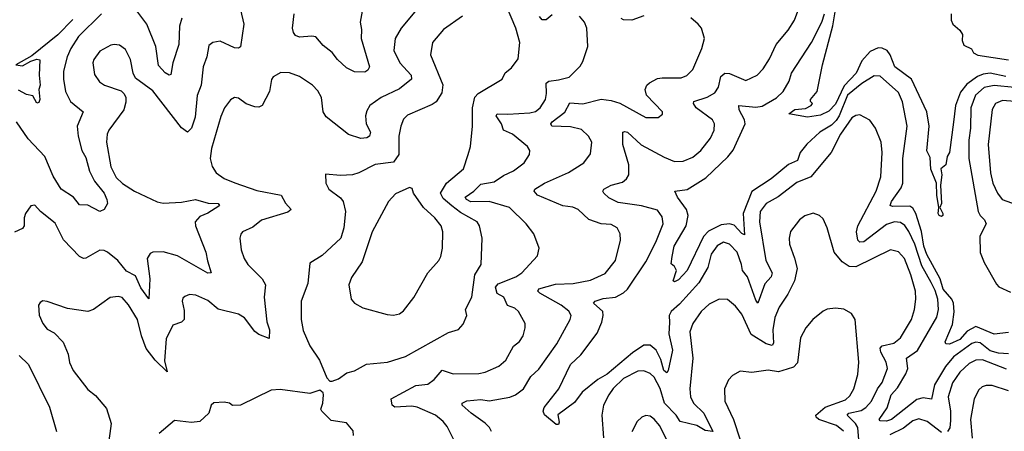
# Model space of a CAD drawing. Extents: x 1954678 to 2060275, y 904822 to 1016299.
# Tile 383 of 467: x 2019661 to 2024494, y 1010716 to 1012737. Entities that reach past the tile are written whole.
import ezdxf

# ---------------------------------------------------------------- set-up
doc = ezdxf.new("R2010")
doc.units = 0

msp = doc.modelspace()

# ---------------------------------------------------------------- linework, layer by layer
at = {"layer": '0CON20XD'}
for points in [[(2020744.4, 1012785), (2020761.5, 1012715), (2020745, 1012604.3), (2020735, 1012597.8), (2020715, 1012598.2), (2020645, 1012631.6), (2020608.8, 1012625), (2020589.4, 1012610.6), (2020578.8, 1012555), (2020561.2, 1012505), (2020551.3, 1012415), (2020532.6, 1012365), (2020521.7, 1012258.3), (2020505, 1012204.3), (2020485, 1012185.6), (2020455, 1012205.5), (2020315, 1012387.8), (2020230, 1012450), (2020217.5, 1012475), (2020205, 1012541.2), (2020180.2, 1012590.2), (2020151.3, 1012611.3), (2020125, 1012615.6), (2020108.3, 1012611.7), (2020055, 1012582.9), (2020025, 1012542), (2020019.5, 1012525), (2020027.6, 1012467.6), (2020052.4, 1012432.4), (2020076.7, 1012415), (2020158.2, 1012388.2), (2020173.6, 1012373.6), (2020181.1, 1012355), (2020182.1, 1012332.1), (2020171.8, 1012295), (2020098.9, 1012195), (2020090.9, 1012175), (2020086.9, 1012135), (2020108.4, 1012015), (2020135, 1011962.2), (2020165, 1011932.5), (2020225, 1011894.7), (2020335, 1011842.5), (2020365, 1011837.1), (2020455, 1011841.8), (2020524.6, 1011854.6), (2020586.6, 1011836.6), (2020635, 1011834), (2020642.5, 1011825), (2020638.6, 1011821.4), (2020585, 1011787.1), (2020545, 1011771.2), (2020522.1, 1011745), (2020523.1, 1011725), (2020573.9, 1011595), (2020583.4, 1011553.4), (2020600, 1011495), (2020585, 1011492.9), (2020435, 1011577.9), (2020365, 1011598), (2020315, 1011595.4), (2020300.8, 1011589.2), (2020286.5, 1011565), (2020300.5, 1011465), (2020295, 1011366.2), (2020255, 1011420), (2020229, 1011479), (2020185, 1011502.2), (2020142, 1011555), (2020092.2, 1011595), (2020075, 1011604.6), (2020055, 1011605.4), (2019985, 1011567.1), (2019974.4, 1011564.4), (2019955, 1011574.2), (2019876.2, 1011656.2), (2019835, 1011737.5), (2019763.8, 1011795), (2019735, 1011826.7), (2019715, 1011822.5), (2019688.8, 1011785), (2019682.5, 1011765), (2019682.5, 1011725), (2019675, 1011711.2), (2019635, 1011694.2)], [(2021641.4, 1012825), (2021534.1, 1012695.9), (2021503.8, 1012645), (2021498.2, 1012585), (2021526.2, 1012525), (2021583.3, 1012465), (2021583.5, 1012445), (2021525, 1012397.5), (2021435, 1012355.4), (2021380.4, 1012315), (2021365, 1012290), (2021358.4, 1012265), (2021361.8, 1012225), (2021382.9, 1012185), (2021378, 1012165), (2021365, 1012157.5), (2021335, 1012154.4), (2021275, 1012172.9), (2021165, 1012260.8), (2021151.1, 1012285), (2021141.9, 1012355), (2021125, 1012388), (2021098, 1012415), (2021035, 1012458.6), (2020985, 1012476.9), (2020942.9, 1012477.1), (2020905, 1012456.7), (2020897.3, 1012442.7), (2020887.1, 1012385), (2020851.2, 1012315), (2020835, 1012308.1), (2020815, 1012309.1), (2020773.3, 1012323.3), (2020735, 1012352.2), (2020715, 1012355.6), (2020695, 1012342.9), (2020666.7, 1012305), (2020648.7, 1012261.3), (2020602.9, 1012105), (2020595.7, 1012055.7), (2020605.6, 1012015.6), (2020625, 1011985.8), (2020665, 1011956.9), (2020716.5, 1011936.5), (2020825, 1011899.3), (2020943.8, 1011875), (2020966, 1011836), (2020993.8, 1011805), (2020977.4, 1011792.6), (2020847.8, 1011752.2), (2020805, 1011717.9), (2020755, 1011695.7), (2020745.7, 1011684.3), (2020741.4, 1011665), (2020747.4, 1011607.4), (2020763.5, 1011565), (2020780.6, 1011535), (2020850.6, 1011465), (2020868.1, 1011435), (2020860.9, 1011375), (2020873.3, 1011253.3), (2020886.9, 1011215), (2020885, 1011171.2), (2020835, 1011190.8), (2020815, 1011205.9), (2020764, 1011274), (2020735, 1011291.6), (2020635, 1011315.3), (2020585, 1011358.5), (2020525, 1011384.4), (2020495, 1011388.6), (2020471.4, 1011378.6), (2020460.9, 1011369.1), (2020458.6, 1011355), (2020468.8, 1011308.8), (2020468.9, 1011265), (2020455, 1011252.2), (2020412.4, 1011237.6), (2020380.1, 1011169.9), (2020372.1, 1011062.1), (2020385, 1011007.5), (2020326.5, 1011065), (2020282.1, 1011122.1), (2020258.6, 1011185), (2020239.2, 1011265), (2020195, 1011337.1), (2020163.6, 1011373.6), (2020145, 1011378.6), (2020105, 1011373.3), (2020023.8, 1011315), (2019995, 1011304.2), (2019895, 1011318.8), (2019795, 1011354.2), (2019775, 1011356), (2019761.1, 1011348.9), (2019753.8, 1011336.2), (2019755.9, 1011285.9), (2019774.8, 1011244.8), (2019795, 1011217.5), (2019829.6, 1011199.6), (2019874.5, 1011154.5), (2019899.5, 1011095), (2019905, 1011053.8), (2019922.9, 1011015), (2019995, 1010921.1), (2020032.3, 1010892.3), (2020087.8, 1010827.8), (2020109.5, 1010755), (2020094.5, 1010645)], [(2020456.1, 1012745), (2020444.7, 1012705), (2020442.2, 1012615), (2020412.5, 1012525), (2020402.2, 1012467.8), (2020395, 1012464.4), (2020375, 1012475.4), (2020342, 1012512), (2020328.5, 1012605), (2020285, 1012714.4), (2020216.6, 1012806.6)], [(2021350.8, 1012825), (2021332.7, 1012725), (2021338.8, 1012688.8), (2021336.8, 1012645), (2021377.3, 1012505), (2021370.5, 1012489.5), (2021355, 1012479.6), (2021305, 1012480.6), (2021265, 1012500.6), (2021221.6, 1012541.6), (2021195, 1012576.2), (2021149.8, 1012609.8), (2021115, 1012652.5), (2021095, 1012656.6), (2021035, 1012651.8), (2021015, 1012658.8), (2021004.4, 1012674.4), (2021000.5, 1012695), (2021008.1, 1012765)], [(2021195, 1010962.5), (2021226.1, 1010973.9), (2021266.4, 1011003.6), (2021305, 1011013.3), (2021363.7, 1011046.3), (2021465.7, 1011055.7), (2021555, 1011083.6), (2021765, 1011200.8), (2021815, 1011215.8), (2021838.3, 1011241.7), (2021855.5, 1011285), (2021850, 1011315), (2021880.4, 1011375), (2021895.4, 1011485), (2021925.6, 1011535), (2021931.8, 1011665), (2021918.4, 1011725), (2021906.2, 1011745), (2021825, 1011790.6), (2021782.5, 1011822.5), (2021739.2, 1011859.2), (2021726.7, 1011885), (2021756.1, 1011933.9), (2021840, 1012005), (2021862.9, 1012075), (2021873.1, 1012115), (2021883.5, 1012215), (2021883.5, 1012305), (2021895, 1012357.1), (2021910.6, 1012375), (2022030, 1012445), (2022043.2, 1012476.8), (2022075, 1012500), (2022107.1, 1012545), (2022116.7, 1012625), (2022096.2, 1012695), (2022045.5, 1012815)], [(2024185, 1011771.1), (2024174.3, 1011775), (2024170, 1011785), (2024172.5, 1011815), (2024162.4, 1011875), (2024160.5, 1011935), (2024133.8, 1012003.8), (2024130.5, 1012060.5), (2024113.9, 1012093.9), (2024125.5, 1012215), (2024114.1, 1012284.1), (2024038.9, 1012445), (2023957.4, 1012505), (2023933.3, 1012565), (2023918.3, 1012585), (2023895, 1012597.2), (2023875, 1012599.6), (2023835, 1012580.8), (2023794.7, 1012535.3), (2023767.1, 1012475), (2023708.3, 1012411.7), (2023665, 1012321.8), (2023632.3, 1012287.7), (2023591.2, 1012268.8), (2023527.8, 1012257.8), (2023436.7, 1012275), (2023465, 1012296.1), (2023518.3, 1012301.7), (2023546.7, 1012315), (2023553.3, 1012325), (2023543.3, 1012335), (2023542.5, 1012345), (2023575.7, 1012385), (2023602, 1012515), (2023652.4, 1012707.6), (2023667.7, 1012795)], [(2019921.7, 1012738.3), (2019847.7, 1012662.3), (2019720.9, 1012559.1), (2019642.5, 1012515), (2019675, 1012510), (2019715, 1012533.8), (2019745, 1012542.5), (2019760, 1012540), (2019756.9, 1012465), (2019762.1, 1012415), (2019754.2, 1012395), (2019760.4, 1012345), (2019755, 1012330), (2019745, 1012327.5), (2019725, 1012364), (2019695, 1012370.6), (2019655, 1012390.4)], [(2020062.7, 1012765), (2019950.2, 1012655), (2019912, 1012595), (2019894.6, 1012554.6), (2019875.8, 1012485), (2019875.3, 1012445), (2019885.3, 1012385), (2019910.4, 1012335), (2019971.9, 1012285), (2019943.6, 1012215), (2019948.5, 1012165), (2019965.5, 1012095), (2019985, 1012060), (2020003.1, 1011993.1), (2020028.4, 1011945), (2020075.8, 1011885), (2020088, 1011855), (2020091.1, 1011835), (2020075, 1011805.3), (2020055, 1011794.7), (2019995, 1011825.8), (2019955, 1011828.1), (2019925.6, 1011865), (2019864.8, 1011904.8), (2019825, 1011968.2), (2019785, 1012064.6), (2019702.3, 1012152.3), (2019645, 1012236.2)], [(2021835, 1012753.8), (2021740.5, 1012689.5), (2021687.1, 1012625), (2021677.5, 1012565), (2021737.7, 1012417.7), (2021732.4, 1012377.6), (2021705, 1012334.4), (2021685, 1012320.4), (2021565, 1012268.5), (2021545, 1012248.6), (2021531.2, 1012215), (2021521.2, 1012165), (2021522, 1012075), (2021495, 1012036.9), (2021405, 1012025.9), (2021325, 1011984.6), (2021295, 1011975.5), (2021235, 1011971.4), (2021161.7, 1011978.3), (2021164, 1011935), (2021178, 1011905), (2021235, 1011862.5), (2021248.1, 1011845), (2021260, 1011795), (2021252, 1011715), (2021237.8, 1011665), (2021145, 1011578.9), (2021085, 1011542.5), (2021075, 1011442.5), (2021042.7, 1011355), (2021041.8, 1011265), (2021051.6, 1011211.6), (2021085.4, 1011135.4), (2021132.5, 1011065), (2021169.3, 1010979.3), (2021183, 1010963), (2021195, 1010962.5)], [(2021791.8, 1010675), (2021759.8, 1010739.8), (2021738.9, 1010765), (2021702.2, 1010795), (2021611.4, 1010835), (2021585, 1010840), (2021502.2, 1010835), (2021489.7, 1010845), (2021484.4, 1010875), (2021605, 1010940.8), (2021665, 1010946.9), (2021695, 1010970.4), (2021735, 1011016.9), (2021787.9, 1010997.9), (2021915, 1010999.6), (2021945, 1011006.5), (2022013.6, 1011036.4), (2022048, 1011065), (2022085.6, 1011135), (2022115, 1011157.5), (2022132.5, 1011185), (2022142.5, 1011225), (2022141.4, 1011245), (2022109.4, 1011305), (2022090.8, 1011320.8), (2022055, 1011333.5), (2022036.8, 1011375), (2022005, 1011392), (2021996.6, 1011423.4), (2022010.3, 1011439.7), (2022095.7, 1011474.3), (2022125, 1011494.4), (2022203, 1011577), (2022210.8, 1011615), (2022184.2, 1011685), (2022147.5, 1011735), (2022065.7, 1011815), (2021965, 1011845.2), (2021875, 1011843), (2021854, 1011855), (2021848.2, 1011865), (2021890.8, 1011895), (2021925, 1011929.3), (2021989.6, 1011940.4), (2022035, 1011972.1), (2022085, 1011994.6), (2022136.5, 1012035), (2022163.1, 1012075), (2022165.7, 1012095), (2022154.3, 1012115), (2022079.5, 1012175), (2022035.3, 1012195.3), (2022025.6, 1012225.6), (2021999.6, 1012265), (2022004.2, 1012275), (2022057.1, 1012272.9), (2022165, 1012280), (2022193, 1012287), (2022216.1, 1012305), (2022241.3, 1012345), (2022247.3, 1012375), (2022245.5, 1012425), (2022258.8, 1012435), (2022305, 1012441.4), (2022357.5, 1012455), (2022411.5, 1012508.5), (2022425, 1012531.2), (2022449.2, 1012605), (2022445.5, 1012695.5), (2022434, 1012725), (2022408, 1012755)], [(2021976.2, 1010715), (2021967.5, 1010735), (2021946.4, 1010756.4), (2021876.7, 1010805), (2021833.3, 1010845), (2021833.3, 1010855), (2021855, 1010865.5), (2021925, 1010872.9), (2021965.3, 1010865.3), (2022066.7, 1010883.3), (2022095, 1010895.9), (2022133.8, 1010925), (2022169.2, 1010985), (2022209.1, 1011020.9), (2022298, 1011145), (2022363.8, 1011265), (2022367.1, 1011285), (2022355.7, 1011305.7), (2022318.9, 1011335), (2022213.3, 1011395), (2022204.5, 1011405), (2022208.9, 1011415), (2022291.1, 1011438.9), (2022377.5, 1011442.5), (2022462.3, 1011457.7), (2022535, 1011490.6), (2022585.5, 1011555), (2022610, 1011655), (2022608, 1011685), (2022594, 1011715), (2022565, 1011731.9), (2022515, 1011734.5), (2022455.3, 1011755.3), (2022401.9, 1011805), (2022376, 1011816), (2022326.7, 1011823.3), (2022201.9, 1011875), (2022185.6, 1011895), (2022189.4, 1011905), (2022236.2, 1011933.8), (2022355, 1011986.9), (2022430, 1012035), (2022462, 1012078), (2022469.4, 1012135), (2022453.3, 1012165), (2022418.6, 1012198.6), (2022365, 1012211.4), (2022272.5, 1012215), (2022267.5, 1012225), (2022274, 1012235), (2022337.2, 1012282.8), (2022361.6, 1012328.4), (2022425, 1012323.2), (2022515, 1012346.9), (2022565, 1012340.7), (2022606.5, 1012326.5), (2022735, 1012257.5), (2022795, 1012256.7), (2022816.1, 1012273.9), (2022816.7, 1012285), (2022737, 1012367), (2022730.5, 1012395), (2022738.9, 1012415), (2022752.9, 1012427.1), (2022791.8, 1012448.2), (2022815, 1012451.2), (2022908.6, 1012451.4), (2022936.3, 1012463.7), (2022965, 1012492), (2023009.2, 1012595), (2023022, 1012645), (2023008, 1012695), (2022991.2, 1012715), (2022955, 1012745.7)], [(2022275, 1012760.4), (2022245, 1012736.5), (2022225, 1012735.6), (2022212.7, 1012752.7)], [(2024515, 1011096.3), (2024465, 1011100.1), (2024425, 1011111.5), (2024375, 1011150.2), (2024355, 1011153.9), (2024335, 1011146.9), (2024245, 1011081.6), (2024204.8, 1011035), (2024151.2, 1010945), (2024136, 1010874), (2024095, 1010879.8), (2024065, 1010872.5), (2023940.9, 1010775), (2023915, 1010766.6), (2023885, 1010768), (2023879.2, 1010775), (2023918.6, 1010831.4), (2023939.1, 1010895), (2023970.1, 1010929.9), (2024011.3, 1010998.7), (2024020, 1011025), (2024013.2, 1011075), (2024067.7, 1011112.3), (2024163.3, 1011276.7), (2024171.4, 1011315), (2024167.9, 1011365), (2024155, 1011407.7), (2024135, 1011446.3), (2024088.5, 1011528.5), (2024054.9, 1011634.9), (2024025, 1011697.9), (2024005, 1011726.1), (2023985, 1011741.6), (2023955, 1011745.2), (2023915, 1011731.3), (2023805, 1011646.3), (2023785, 1011644.7), (2023774.7, 1011655), (2023769.3, 1011695), (2023774.8, 1011725), (2023865.8, 1011895), (2023888.2, 1011965), (2023894.6, 1012085), (2023890, 1012135), (2023861.9, 1012205), (2023834.5, 1012244.5), (2023785, 1012269.4), (2023765, 1012266.5), (2023745, 1012254.5), (2023689.7, 1012175), (2023643.8, 1012085), (2023545, 1011966.3), (2023475, 1011937.8), (2023383.3, 1011866.7), (2023324.8, 1011835.2), (2023295.4, 1011795), (2023292.5, 1011745), (2023322.7, 1011555), (2023354.7, 1011495), (2023350, 1011475), (2023319.1, 1011440.9), (2023285, 1011346), (2023275, 1011360), (2023232.9, 1011475), (2023208.9, 1011505), (2023204.8, 1011535), (2023183.3, 1011595), (2023145, 1011635.4), (2023115, 1011644.7), (2023085, 1011626.9), (2023055, 1011586.7), (2023039.3, 1011520.7), (2022994.8, 1011445.2), (2022899.2, 1011340.8), (2022858.2, 1011305), (2022849.3, 1011285), (2022849.8, 1011250.2), (2022847.3, 1011195), (2022865.8, 1011114.2), (2022844.6, 1011015.4), (2022837.2, 1011002.8), (2022822.6, 1011015), (2022808.7, 1011068.7), (2022785, 1011115.3), (2022755, 1011139.7), (2022725, 1011138.9), (2022668.8, 1011101.2), (2022545, 1010997), (2022499.3, 1010970.7), (2022422, 1010908), (2022385, 1010856.9), (2022302.9, 1010797.1), (2022308.5, 1010761.5), (2022305, 1010750), (2022295, 1010750), (2022237.3, 1010797.3), (2022231.1, 1010815), (2022235, 1010833.3), (2022307.1, 1010925), (2022364.6, 1011045), (2022415, 1011091.4), (2022495, 1011197.3), (2022518.7, 1011251.3), (2022525.5, 1011285), (2022522.7, 1011305), (2022477.5, 1011345), (2022486.2, 1011355), (2022525, 1011368.9), (2022585, 1011375.3), (2022624.4, 1011395.6), (2022645, 1011414.6), (2022735, 1011548.5), (2022784.3, 1011645), (2022819.3, 1011735), (2022815, 1011770), (2022791.3, 1011801.3), (2022712.6, 1011822.6), (2022599.4, 1011839.4), (2022552.2, 1011862.2), (2022528, 1011885), (2022523.8, 1011895), (2022528.8, 1011905), (2022565, 1011924.5), (2022620.2, 1011939.8), (2022640, 1011955), (2022650.6, 1011975), (2022650.4, 1012025), (2022620.8, 1012125), (2022621.2, 1012185), (2022631.2, 1012188.8), (2022645, 1012184.4), (2022712.2, 1012122.2), (2022825, 1012061.6), (2022875, 1012041.3), (2022917.1, 1012042.9), (2022965, 1012061.8), (2023004.4, 1012095), (2023051.8, 1012155), (2023069.5, 1012195), (2023071.5, 1012225), (2023061.1, 1012245), (2022981.8, 1012305), (2022968.5, 1012325), (2022970.8, 1012335), (2023035, 1012356.3), (2023072.3, 1012377.7), (2023090.5, 1012405), (2023102.6, 1012457.4), (2023122.5, 1012475), (2023145, 1012473.1), (2023225, 1012438.6), (2023280.8, 1012465), (2023310.6, 1012495), (2023342.2, 1012545), (2023374.1, 1012615.9), (2023433.1, 1012685), (2023464.3, 1012735), (2023481.1, 1012778.9)], [(2022725, 1012756.4), (2022665.3, 1012734.7), (2022625, 1012735.9), (2022612.6, 1012742.6)], [(2024225, 1011144.7), (2024206.7, 1011145), (2024204.5, 1011155), (2024240, 1011240), (2024247.8, 1011302.2), (2024244.2, 1011345), (2024236.1, 1011365), (2024194.5, 1011414.5), (2024178.6, 1011465), (2024113.7, 1011583.7), (2024098.3, 1011625), (2024087.5, 1011697.5), (2024059.3, 1011785), (2024045, 1011811.3), (2024031.1, 1011821.1), (2023945, 1011820), (2023934.4, 1011825), (2023940.4, 1011845), (2023988.3, 1011911.7), (2023995.2, 1011934.8), (2023995.2, 1012055), (2024016.9, 1012215), (2023995, 1012334), (2023975, 1012378.9), (2023885, 1012459.5), (2023855, 1012461.2), (2023795.5, 1012424.5), (2023725, 1012366.2), (2023683.7, 1012265), (2023668.6, 1012241.4), (2023645, 1012219.6), (2023588.9, 1012185), (2023525, 1012125.9), (2023492.1, 1012085), (2023478.8, 1012045), (2023435, 1012025.8), (2023350.3, 1011955), (2023255, 1011894.3), (2023212.7, 1011785), (2023219.1, 1011680.9), (2023205, 1011687.1), (2023168, 1011728), (2023145.2, 1011735.2), (2023105, 1011730), (2023041.3, 1011698.7), (2023018, 1011672), (2022937.6, 1011505), (2022895, 1011460.5), (2022875, 1011450.8), (2022868.8, 1011455), (2022885.6, 1011505), (2022875.8, 1011525.8), (2022858, 1011538), (2022863.5, 1011575), (2022873.5, 1011625), (2022932.4, 1011725), (2022942.9, 1011775), (2022933.8, 1011805), (2022889.6, 1011865), (2022876.7, 1011895), (2022937.3, 1011902.7), (2023029.4, 1011960.6), (2023136.5, 1012063.5), (2023163.4, 1012096.6), (2023221.6, 1012225), (2023219.3, 1012245), (2023191.8, 1012295), (2023191.2, 1012315), (2023275, 1012307.6), (2023305, 1012312.3), (2023375, 1012353.3), (2023408, 1012385), (2023438, 1012435), (2023449.4, 1012475), (2023548, 1012625), (2023599, 1012725), (2023611.6, 1012765)], [(2024233.3, 1012765), (2024234, 1012735), (2024241.2, 1012715), (2024276.2, 1012685), (2024288.8, 1012665), (2024287.5, 1012635), (2024295, 1012612.5), (2024333.6, 1012593.6), (2024343.3, 1012575), (2024363.4, 1012563.4), (2024515, 1012539.2)], [(2024501.1, 1012458.9), (2024425, 1012474.7), (2024390.1, 1012469.9), (2024362.3, 1012457.7), (2024309.8, 1012420.2), (2024279.3, 1012380.7), (2024254.1, 1012315.9), (2024244.4, 1012234.4), (2024225.8, 1012085), (2024213.8, 1012065), (2024206.2, 1012025), (2024182, 1012005), (2024187.5, 1011975), (2024180.6, 1011925), (2024185.6, 1011835), (2024178, 1011815), (2024192.5, 1011785), (2024192, 1011775), (2024185, 1011771.1)], [(2024544.7, 1012404.7), (2024445, 1012413.8), (2024395, 1012403.8), (2024352.8, 1012367.2), (2024329.6, 1012305), (2024328.7, 1012205), (2024319.6, 1012145), (2024320.2, 1012055), (2024365.9, 1011795.9), (2024376.1, 1011776.1), (2024397.5, 1011755), (2024404.2, 1011735), (2024374.6, 1011675), (2024375.5, 1011594.5), (2024395, 1011545.7), (2024455, 1011438), (2024467.5, 1011425), (2024525, 1011399.3)], [(2024545, 1012335.2), (2024485, 1012341.1), (2024451.1, 1012325), (2024434.2, 1012295.8), (2024414.7, 1012125), (2024425.8, 1011985), (2024437.5, 1011935), (2024460, 1011885), (2024483.5, 1011855), (2024575, 1011821.1)], [(2021495, 1011285.7), (2021525, 1011293.1), (2021545, 1011308), (2021595, 1011372.5), (2021664.2, 1011495), (2021718, 1011555), (2021728.8, 1011575), (2021736, 1011615), (2021738, 1011695), (2021729.2, 1011725), (2021698.6, 1011765), (2021642.9, 1011815), (2021593.8, 1011885), (2021587.5, 1011907.5), (2021575, 1011913.3), (2021505, 1011881.9), (2021470.6, 1011845), (2021390.4, 1011695), (2021341.7, 1011548.3), (2021289.1, 1011470.9), (2021275.8, 1011435), (2021287.5, 1011365), (2021305, 1011346), (2021345, 1011322), (2021465, 1011289.4), (2021495, 1011285.7)], [(2023785.5, 1010615), (2023775.4, 1010735), (2023764.2, 1010754.2), (2023723.4, 1010795), (2023730.9, 1010805), (2023791.5, 1010818.5), (2023815, 1010832.8), (2023842.1, 1010865), (2023871.1, 1010925), (2023895, 1010955.6), (2023920.3, 1011025), (2023914.7, 1011055), (2023888.3, 1011105), (2023884.8, 1011125.2), (2023894.8, 1011135.2), (2023951.7, 1011148.3), (2023985, 1011174.5), (2024038.5, 1011265), (2024054, 1011315), (2024060.4, 1011365), (2024057.3, 1011405), (2024035.8, 1011485), (2024004.6, 1011565), (2023975, 1011597.5), (2023935, 1011606.4), (2023765, 1011523.9), (2023733.1, 1011525), (2023697.5, 1011547.5), (2023658.9, 1011595), (2023624.4, 1011715), (2023605, 1011760), (2023587.5, 1011775), (2023555, 1011786.7), (2023515, 1011773.8), (2023488.8, 1011755), (2023445, 1011696.7), (2023437.8, 1011665), (2023439.1, 1011635), (2023464.1, 1011565.9), (2023476.7, 1011515), (2023464.7, 1011455), (2023431.2, 1011388.8), (2023389.7, 1011325), (2023368.4, 1011275), (2023357.4, 1011215), (2023361.7, 1011148.3), (2023355, 1011137.8), (2023325, 1011145.3), (2023252.1, 1011192.1), (2023205, 1011291.4), (2023175, 1011331.4), (2023135, 1011363.1), (2023095, 1011364.4), (2023045, 1011340), (2023005.8, 1011304.2), (2022965.5, 1011245), (2022950, 1011205), (2022964.7, 1011075), (2022950.8, 1010925), (2022953.5, 1010885), (2022968, 1010855), (2023019.6, 1010805), (2023062.5, 1010715), (2023025, 1010720.8), (2022985, 1010744.8), (2022902.5, 1010765), (2022883.8, 1010795), (2022825.8, 1010855), (2022805, 1010926.8), (2022775, 1010982.5), (2022755, 1011000.4), (2022725, 1011013.1), (2022695, 1011011.3), (2022625.5, 1010975), (2022574.3, 1010925.7), (2022552.1, 1010895), (2022526.9, 1010845), (2022518.2, 1010795), (2022526, 1010684)], [(2023705, 1010716.2), (2023670, 1010745), (2023583.5, 1010775), (2023570.4, 1010785), (2023569.1, 1010795), (2023615, 1010834.4), (2023715, 1010870.9), (2023735, 1010890), (2023754.7, 1010925), (2023774.7, 1010995), (2023780.4, 1011055), (2023762, 1011265), (2023743.3, 1011295), (2023705.7, 1011315.7), (2023665, 1011321.2), (2023625, 1011316), (2023605, 1011306), (2023554.6, 1011265.4), (2023520, 1011225), (2023493.5, 1011175), (2023478.3, 1011051.7), (2023459, 1011031), (2023428.7, 1011021.3), (2023385, 1011008.8), (2023335, 1011016.2), (2023255, 1011005.5), (2023198, 1011012), (2023159.5, 1010990.5), (2023140.3, 1010969.7), (2023120, 1010925), (2023122.5, 1010865), (2023164.7, 1010774.7), (2023196.9, 1010675)], [(2024515, 1011200.9), (2024445, 1011192.5), (2024355, 1011230.8), (2024312.2, 1011207.8), (2024275, 1011167), (2024225, 1011144.7)], [(2019659, 1011089), (2019703.5, 1011045), (2019807.5, 1010835), (2019842, 1010715)], [(2024505, 1011022), (2024386.4, 1011066.4), (2024355, 1011065.7), (2024321.4, 1011048.6), (2024275, 1011006.6), (2024239.8, 1010955), (2024218.4, 1010885), (2024230.6, 1010815), (2024230.3, 1010769.7), (2024226.2, 1010733.8), (2024215, 1010715.5)], [(2021299.2, 1010695), (2021297.8, 1010717.8), (2021265, 1010757.5), (2021189.3, 1010769.3), (2021143.8, 1010815), (2021138.8, 1010825), (2021148.8, 1010855), (2021152.5, 1010895), (2021150, 1010905), (2021135, 1010917.5), (2021085, 1010902), (2020938.8, 1010921.2), (2020895, 1010917.5), (2020745, 1010843.8), (2020705, 1010843.3), (2020690, 1010855), (2020665, 1010858.8), (2020614.1, 1010855.9), (2020600, 1010845), (2020590, 1010805), (2020545, 1010763.8), (2020505, 1010759.2), (2020420.5, 1010769.5), (2020346, 1010705)], [(2024515, 1010914.7), (2024435, 1010940.4), (2024405, 1010941.9), (2024385, 1010934.4), (2024369.8, 1010920.2), (2024345.7, 1010875.7), (2024327.6, 1010775), (2024336.9, 1010683.1)], [(2022839, 1010669), (2022802.6, 1010742.6), (2022775, 1010775.8), (2022755, 1010790), (2022735, 1010794), (2022715, 1010786), (2022692, 1010765), (2022665, 1010713.3)], [(2024185, 1010710), (2024115, 1010764.6), (2024075, 1010777.8), (2024045, 1010768.4), (2023998.6, 1010731.4), (2023931.9, 1010698.2)]]:
    msp.add_lwpolyline(points, dxfattribs=at)

doc.saveas('drawing.dxf')
